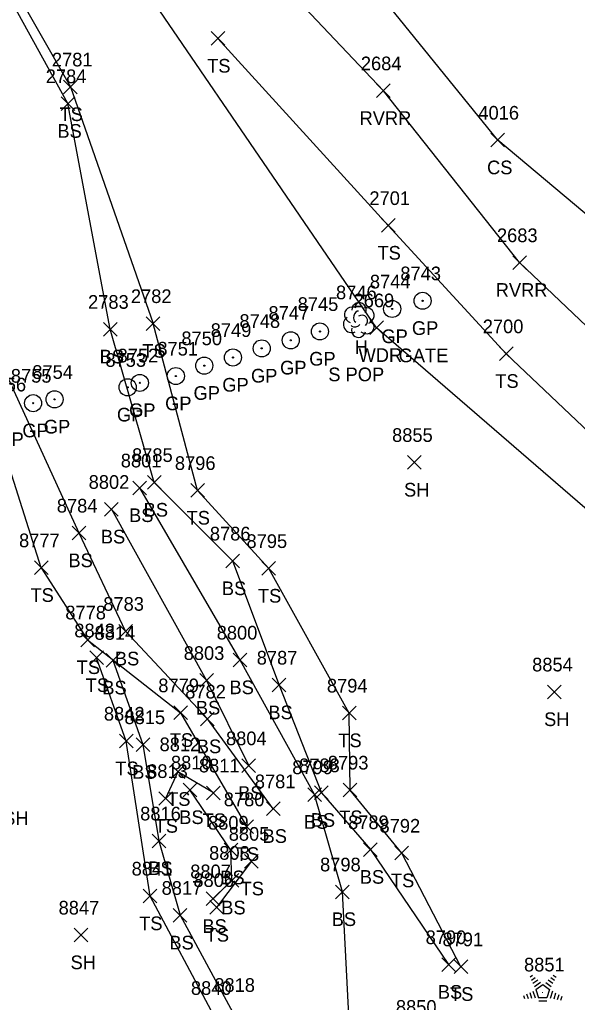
# Model space of a CAD drawing. Extents: x 1482574 to 1485769, y 580696 to 595649.
# Drawn here: x 1484630.5 to 1484712.2, y 582449.2 to 582593.1 of the extents above; entities that cross this region are included whole.
import ezdxf

# ---------------------------------------------------------------- set-up
doc = ezdxf.new("R2010")
doc.units = 0
for name, color, linetype in [('L_A', 7, 'Continuous'), ('L_C', 7, 'Continuous'), ('L_I', 7, 'Continuous'), ('L_TIC', 7, 'Continuous'), ('LAWA', 7, 'Continuous'), ('LAWE', 7, 'Continuous'), ('LELB', 7, 'Continuous'), ('LTC', 7, 'Continuous'), ('LTD', 7, 'Continuous'), ('R_A', 7, 'Continuous'), ('R_C', 7, 'Continuous'), ('R_I', 7, 'Continuous'), ('RGP', 7, 'Continuous')]:
    doc.layers.add(name, color=color, linetype=linetype)

msp = doc.modelspace()

# ---------------------------------------------------------------- linework, layer by layer
at = {"layer": 'L_TIC'}
for points in [[(1484658.56, 582589.31), (1484660.56, 582591.31)], [(1484660.56, 582589.31), (1484658.56, 582591.31)], [(1484636.95, 582582.22), (1484638.95, 582584.22)], [(1484638.95, 582582.22), (1484636.95, 582584.22)], [(1484682.77, 582581.65), (1484684.77, 582583.65)], [(1484684.77, 582581.65), (1484682.77, 582583.65)], [(1484636.61, 582579.77), (1484638.6, 582581.77)], [(1484638.6, 582579.77), (1484636.61, 582581.77)], [(1484699.5, 582574.43), (1484701.5, 582576.43)], [(1484701.5, 582574.43), (1484699.5, 582576.43)], [(1484683.5, 582561.93), (1484685.5, 582563.93)], [(1484685.5, 582561.93), (1484683.5, 582563.93)], [(1484702.7, 582556.49), (1484704.7, 582558.49)], [(1484704.7, 582556.49), (1484702.7, 582558.49)], [(1484649.07, 582547.58), (1484651.07, 582549.58)], [(1484651.07, 582547.58), (1484649.07, 582549.58)], [(1484642.8, 582546.74), (1484644.8, 582548.74)], [(1484644.8, 582546.74), (1484642.8, 582548.74)], [(1484681.77, 582546.97), (1484683.77, 582548.96)], [(1484683.77, 582546.97), (1484681.77, 582548.96)], [(1484700.74, 582543.16), (1484702.74, 582545.16)], [(1484702.74, 582543.16), (1484700.74, 582545.16)], [(1484687.3, 582527.25), (1484689.3, 582529.25)], [(1484689.3, 582527.25), (1484687.3, 582529.25)], [(1484649.24, 582524.31), (1484651.24, 582526.31)], [(1484651.24, 582524.31), (1484649.24, 582526.31)], [(1484647.1, 582523.52), (1484649.1, 582525.52)], [(1484649.1, 582523.52), (1484647.1, 582525.52)], [(1484655.56, 582523.14), (1484657.56, 582525.14)], [(1484657.56, 582523.14), (1484655.56, 582525.14)], [(1484642.97, 582520.38), (1484644.97, 582522.38)], [(1484644.97, 582520.38), (1484642.97, 582522.38)], [(1484638.23, 582516.91), (1484640.23, 582518.91)], [(1484640.23, 582516.91), (1484638.23, 582518.91)], [(1484660.69, 582512.82), (1484662.69, 582514.82)], [(1484662.69, 582512.82), (1484660.69, 582514.82)], [(1484632.7, 582511.83), (1484634.7, 582513.83)], [(1484634.7, 582511.83), (1484632.7, 582513.83)], [(1484665.99, 582511.72), (1484667.99, 582513.72)], [(1484667.99, 582511.72), (1484665.99, 582513.72)], [(1484645.03, 582502.53), (1484647.03, 582504.53)], [(1484647.03, 582502.53), (1484645.03, 582504.53)], [(1484639.47, 582501.27), (1484641.47, 582503.27)], [(1484641.47, 582501.27), (1484639.47, 582503.27)], [(1484640.79, 582498.64), (1484642.79, 582500.64)], [(1484642.79, 582498.64), (1484640.79, 582500.64)], [(1484643.19, 582498.28), (1484645.19, 582500.28)], [(1484645.19, 582498.28), (1484643.19, 582500.28)], [(1484661.8, 582498.32), (1484663.8, 582500.32)], [(1484663.8, 582498.32), (1484661.8, 582500.32)], [(1484656.88, 582495.33), (1484658.88, 582497.33)], [(1484658.88, 582495.33), (1484656.88, 582497.33)], [(1484667.49, 582494.65), (1484669.49, 582496.65)], [(1484669.49, 582494.65), (1484667.49, 582496.65)], [(1484707.8, 582493.65), (1484709.8, 582495.65)], [(1484709.8, 582493.65), (1484707.8, 582495.65)], [(1484653.09, 582490.6), (1484655.09, 582492.6)], [(1484655.09, 582490.6), (1484653.09, 582492.6)], [(1484677.76, 582490.56), (1484679.76, 582492.56)], [(1484679.76, 582490.56), (1484677.76, 582492.56)], [(1484657.02, 582489.69), (1484659.02, 582491.68)], [(1484659.02, 582489.69), (1484657.02, 582491.68)], [(1484645.12, 582486.45), (1484647.12, 582488.45)], [(1484647.12, 582486.45), (1484645.12, 582488.45)], [(1484647.56, 582485.95), (1484649.56, 582487.94)], [(1484649.56, 582485.95), (1484647.56, 582487.94)], [(1484663.06, 582482.86), (1484665.06, 582484.85)], [(1484665.06, 582482.86), (1484663.06, 582484.85)], [(1484652.7, 582481.97), (1484654.7, 582483.97)], [(1484654.7, 582481.97), (1484652.7, 582483.97)], [(1484654.45, 582479.31), (1484656.45, 582481.31)], [(1484656.45, 582479.31), (1484654.45, 582481.31)], [(1484657.9, 582478.87), (1484659.9, 582480.87)], [(1484659.9, 582478.87), (1484657.9, 582480.87)], [(1484672.7, 582478.61), (1484674.7, 582480.61)], [(1484674.7, 582478.61), (1484672.7, 582480.61)], [(1484673.69, 582478.9), (1484675.69, 582480.9)], [(1484675.69, 582478.9), (1484673.69, 582480.9)], [(1484677.89, 582479.29), (1484679.89, 582481.29)], [(1484679.89, 582479.29), (1484677.89, 582481.29)], [(1484650.88, 582478.05), (1484652.88, 582480.04)], [(1484652.88, 582478.05), (1484650.88, 582480.04)], [(1484666.64, 582476.55), (1484668.64, 582478.55)], [(1484668.64, 582476.55), (1484666.64, 582478.55)], [(1484662.76, 582473.91), (1484664.76, 582475.91)], [(1484664.76, 582473.91), (1484662.76, 582475.91)], [(1484649.92, 582471.84), (1484651.91, 582473.84)], [(1484651.91, 582471.84), (1484649.92, 582473.84)], [(1484660.45, 582470.49), (1484662.45, 582472.49)], [(1484662.45, 582470.49), (1484660.45, 582472.49)], [(1484680.87, 582470.57), (1484682.87, 582472.57)], [(1484682.87, 582470.57), (1484680.87, 582472.57)], [(1484685.46, 582470.05), (1484687.46, 582472.05)], [(1484687.46, 582470.05), (1484685.46, 582472.05)], [(1484663.46, 582468.87), (1484665.46, 582470.87)], [(1484665.46, 582468.87), (1484663.46, 582470.87)], [(1484660.6, 582466.08), (1484662.6, 582468.08)], [(1484662.6, 582466.08), (1484660.6, 582468.08)], [(1484676.76, 582464.38), (1484678.76, 582466.38)], [(1484678.76, 582464.38), (1484676.76, 582466.38)], [(1484648.61, 582463.77), (1484650.61, 582465.77)], [(1484650.61, 582463.77), (1484648.61, 582465.77)], [(1484657.84, 582463.37), (1484659.84, 582465.37)], [(1484659.84, 582463.37), (1484657.84, 582465.37)], [(1484658.35, 582462.1), (1484660.35, 582464.1)], [(1484660.35, 582462.1), (1484658.35, 582464.1)], [(1484653, 582460.95), (1484655, 582462.95)], [(1484655, 582460.95), (1484653, 582462.95)], [(1484638.49, 582458.06), (1484640.49, 582460.06)], [(1484640.49, 582458.06), (1484638.49, 582460.06)], [(1484692.3, 582453.73), (1484694.3, 582455.73)], [(1484694.3, 582453.73), (1484692.3, 582455.73)], [(1484694.11, 582453.42), (1484696.11, 582455.42)], [(1484696.11, 582453.42), (1484694.11, 582455.42)]]:
    msp.add_lwpolyline(points, dxfattribs=at)
at = {"layer": 'LAWA'}
msp.add_lwpolyline([(1484717.19, 582518.2), (1484682.77, 582547.96), (1484635.85, 582616.61), (1484614.61, 582638.7), (1484590.35, 582654.14), (1484563.59, 582679.79), (1484533.46, 582699.96), (1484517.05, 582720.69)], dxfattribs=at)
at = {"layer": 'LAWE'}
msp.add_lwpolyline([(1484901.73, 582319.41), (1484898.14, 582348.38), (1484876.65, 582385.54), (1484851.4, 582404.67), (1484825.86, 582434.73), (1484815.75, 582440.05), (1484789.25, 582471.18), (1484766.91, 582495.26), (1484752.64, 582511.53), (1484735.04, 582527.7), (1484703.7, 582557.49), (1484683.77, 582582.65), (1484658.88, 582608.94), (1484640.93, 582626.78), (1484617.5, 582643.87), (1484591.41, 582664.84), (1484560.44, 582694.18), (1484551.66, 582704.27)], dxfattribs=at)
at = {"layer": 'LELB'}
for points in [[(1484934.85, 582318.2), (1484920.86, 582352.28), (1484899.85, 582388.04), (1484878.43, 582421.56), (1484837.34, 582438.64), (1484810.09, 582466.84), (1484787.01, 582495.34), (1484738.45, 582543.61), (1484700.5, 582575.43), (1484669.74, 582613.45), (1484643.11, 582644.14), (1484614.76, 582674.75), (1484580.8, 582689.68), (1484560.67, 582749.78), (1484522.57, 582766.54), (1484495.71, 582790.58), (1484464.85, 582810.97), (1484442.2, 582833.83)], [(1484533.66, 582671.35), (1484564.41, 582659.42), (1484595.54, 582638.66), (1484619.96, 582614.68), (1484637.95, 582583.22), (1484650.07, 582548.58)], [(1484643.8, 582547.74), (1484637.6, 582580.77), (1484619.47, 582613.56), (1484594.38, 582637.2), (1484563.51, 582657.14), (1484534.85, 582669.72)], [(1484893.16, 582225.95), (1484874.47, 582260.96), (1484864.03, 582298.79), (1484852.03, 582333.63), (1484832.75, 582367.51), (1484813.78, 582406.65), (1484795.49, 582440.29), (1484770.46, 582466.4), (1484758.58, 582490.95), (1484746.62, 582505.31), (1484737.12, 582520.69), (1484722.27, 582524.68), (1484701.74, 582544.16), (1484684.49, 582562.93), (1484659.56, 582590.31)], [(1484656.56, 582524.14), (1484650.07, 582548.58)], [(1484650.24, 582525.31), (1484643.8, 582547.74)], [(1484639.23, 582517.91), (1484627.3, 582543.89)], [(1484633.7, 582512.83), (1484624.46, 582541.8)], [(1484650.24, 582525.31), (1484661.69, 582513.82), (1484668.49, 582495.65), (1484674.69, 582479.9), (1484681.87, 582471.57), (1484693.3, 582454.73)], [(1484679.35, 582435), (1484677.76, 582465.38), (1484673.7, 582479.61), (1484662.8, 582499.32), (1484648.1, 582524.52)], [(1484695.11, 582454.42), (1484686.46, 582471.05), (1484678.89, 582480.29), (1484678.76, 582491.56), (1484666.99, 582512.72), (1484656.56, 582524.14)], [(1484643.97, 582521.38), (1484657.88, 582496.33), (1484664.06, 582483.85)], [(1484667.64, 582477.55), (1484658.02, 582490.69), (1484646.03, 582503.53), (1484639.23, 582517.91)], [(1484633.7, 582512.83), (1484640.47, 582502.27), (1484654.09, 582491.6), (1484663.76, 582474.91)], [(1484667.38, 582397.93), (1484657.29, 582411.86), (1484655.78, 582432.03), (1484658.94, 582447.3), (1484649.61, 582464.77), (1484646.12, 582487.45), (1484641.79, 582499.64)], [(1484644.19, 582499.28), (1484648.56, 582486.94), (1484650.92, 582472.84), (1484654, 582461.95), (1484661.71, 582447.74), (1484659.95, 582438.78)], [(1484658.9, 582479.87), (1484653.7, 582482.97), (1484651.88, 582479.05)], [(1484658.84, 582464.37), (1484661.6, 582467.08), (1484661.45, 582471.49), (1484655.45, 582480.31)], [(1484664.46, 582469.87), (1484659.35, 582463.1)]]:
    msp.add_lwpolyline(points, dxfattribs=at)
at = {"layer": 'LTC'}
for p, q in [((1484705.24, 582452.94), (1484705.59, 582453.19)), ((1484708.64, 582453.18), (1484709.06, 582452.87)), ((1484705.45, 582452.47), (1484705.98, 582452.85)), ((1484705.66, 582452), (1484706.36, 582452.52)), ((1484705.87, 582451.54), (1484706.75, 582452.18)), ((1484706.09, 582451.08), (1484707.1, 582451.82)), ((1484707.1, 582451.82), (1484708.1, 582451.09)), ((1484707.52, 582452.13), (1484708.33, 582451.54)), ((1484707.9, 582452.48), (1484708.57, 582451.99)), ((1484708.27, 582452.83), (1484708.82, 582452.43)), ((1484704.27, 582450.22), (1484704.42, 582449.75)), ((1484704.73, 582450.43), (1484704.94, 582449.78)), ((1484705.18, 582450.65), (1484705.45, 582449.81)), ((1484705.64, 582450.86), (1484705.97, 582449.85)), ((1484706.09, 582451.08), (1484706.48, 582449.89)), ((1484708.1, 582451.09), (1484707.71, 582449.89)), ((1484708.54, 582450.82), (1484708.2, 582449.78)), ((1484708.98, 582450.57), (1484708.7, 582449.69)), ((1484709.43, 582450.32), (1484709.19, 582449.59)), ((1484709.87, 582450.07), (1484709.69, 582449.5)), ((1484707.71, 582449.89), (1484706.48, 582449.89)), ((1484707.67, 582449.39), (1484706.53, 582449.39))]:
    msp.add_line(p, q, dxfattribs=at)
at = {"layer": 'LTD'}
msp.add_line((1484680.14, 582549.13), (1484680.14, 582549.13), dxfattribs=at)
msp.add_line((1484680.14, 582549.13), (1484680.14, 582549.13), dxfattribs=at)
msp.add_arc((1484680.19, 582550.57), 1.05, 335.5272, 180.9563, dxfattribs=at)
for centre, major_axis, ratio, start_param, end_param in [((1484679.35, 582549.8), (1.21, -0.51), 0.895232, 1.570796, 4.712389), ((1484681.18, 582549.72), (-1.14, -0.48), 0.949671, 1.570796, 4.712389), ((1484679.06, 582548.42), (0.58, -1.04), 0.959034, 3.141593, 6.283185), ((1484679.93, 582549.59), (-0.208, -0.792), 0.645439, 3.141593, 6.283185), ((1484680.64, 582548.97), (-0.5, 0.667), 0.989748, 3.141593, 6.283185), ((1484680.14, 582547.63), (0.26, 1.06), 0.942809, 1.570796, 4.712389), ((1484679.68, 582548.38), (-0.625, -0.083), 0.423636, 0, 3.141593), ((1484681.14, 582548.3), (-1.09, 0.79), 0.841452, 1.570796, 4.712389)]:
    msp.add_ellipse(centre, major_axis=major_axis, ratio=ratio, start_param=start_param, end_param=end_param, dxfattribs=at)
at = {"layer": 'RGP'}
for p, q in [((1484689.51, 582551.91), (1484689.51, 582551.91)), ((1484685.05, 582550.71), (1484685.05, 582550.71)), ((1484674.48, 582547.42), (1484674.48, 582547.42)), ((1484670.21, 582546.12), (1484670.21, 582546.12)), ((1484661.75, 582543.61), (1484661.75, 582543.61)), ((1484665.96, 582544.94), (1484665.96, 582544.94)), ((1484657.55, 582542.41), (1484657.55, 582542.41)), ((1484653.39, 582540.89), (1484653.39, 582540.89)), ((1484648.12, 582539.89), (1484648.12, 582539.89)), ((1484646.34, 582539.24), (1484646.34, 582539.24)), ((1484632.5, 582536.92), (1484632.5, 582536.92)), ((1484635.64, 582537.48), (1484635.64, 582537.48))]:
    msp.add_line(p, q, dxfattribs=at)
for centre, radius in [((1484689.51, 582551.91), 1.25), ((1484685.05, 582550.71), 1.25), ((1484685.05, 582550.71), 0.0833), ((1484689.51, 582551.91), 0.0833), ((1484674.48, 582547.42), 1.25), ((1484670.21, 582546.12), 1.25), ((1484674.48, 582547.42), 0.0833), ((1484665.96, 582544.94), 1.25), ((1484665.96, 582544.94), 0.0833), ((1484670.21, 582546.12), 0.0833), ((1484657.55, 582542.41), 1.25), ((1484661.75, 582543.61), 1.25), ((1484661.75, 582543.61), 0.0833), ((1484653.39, 582540.89), 1.25), ((1484657.55, 582542.41), 0.0833), ((1484648.12, 582539.89), 1.25), ((1484653.39, 582540.89), 0.0833), ((1484646.34, 582539.24), 1.25), ((1484646.34, 582539.24), 0.0833), ((1484648.12, 582539.89), 0.0833), ((1484632.5, 582536.92), 1.25), ((1484635.64, 582537.48), 1.25), ((1484632.5, 582536.92), 0.0833), ((1484635.64, 582537.48), 0.0833)]:
    msp.add_circle(centre, radius, dxfattribs=at)

# ---------------------------------------------------------------- texts
at = {"layer": 'L_A'}
for s, p in [('TS', (1484657.97, 582585.31)), ('TS', (1484636.36, 582578.22)), ('RVRR', (1484680.28, 582577.65)), ('BS', (1484636.05, 582575.77)), ('CS', (1484698.94, 582570.43)), ('TS', (1484682.9, 582557.93)), ('RVRR', (1484700.21, 582552.49)), ('TS', (1484648.48, 582543.58)), ('H', (1484679.57, 582544.13)), ('BS', (1484642.24, 582542.74)), ('WDR', (1484680.13, 582542.96)), ('TS', (1484700.15, 582539.16)), ('SH', (1484686.79, 582523.25)), ('BS', (1484648.68, 582520.31)), ('BS', (1484646.54, 582519.52)), ('TS', (1484654.97, 582519.14)), ('BS', (1484642.41, 582516.38)), ('BS', (1484637.67, 582512.91)), ('BS', (1484660.13, 582508.82)), ('TS', (1484632.11, 582507.83)), ('TS', (1484665.4, 582507.72)), ('BS', (1484644.47, 582498.53)), ('TS', (1484638.88, 582497.27)), ('TS', (1484640.2, 582494.64)), ('BS', (1484642.63, 582494.28)), ('BS', (1484661.24, 582494.32)), ('BS', (1484656.32, 582491.33)), ('BS', (1484666.93, 582490.65)), ('SH', (1484707.29, 582489.65)), ('TS', (1484652.5, 582486.6)), ('BS', (1484656.46, 582485.68)), ('TS', (1484677.17, 582486.56)), ('TS', (1484644.53, 582482.45)), ('BS', (1484647, 582481.94)), ('BS', (1484662.51, 582478.85)), ('TS', (1484652.11, 582477.97)), ('TS', (1484650.29, 582474.04)), ('BS', (1484653.89, 582475.31)), ('TS', (1484657.31, 582474.87)), ('BS', (1484672.14, 582474.61)), ('BS', (1484673.13, 582474.9)), ('TS', (1484677.3, 582475.29)), ('BS', (1484666.08, 582472.55)), ('TS', (1484662.17, 582469.91)), ('BS', (1484649.36, 582467.84)), ('BS', (1484659.89, 582466.49)), ('BS', (1484680.31, 582466.57)), ('TS', (1484684.87, 582466.05)), ('TS', (1484662.87, 582464.87)), ('BS', (1484660.04, 582462.08)), ('TS', (1484648.02, 582459.77)), ('BS', (1484676.2, 582460.38)), ('BS', (1484657.28, 582459.37)), ('TS', (1484657.76, 582458.1)), ('BS', (1484652.44, 582456.95)), ('SH', (1484637.98, 582454.06)), ('BS', (1484691.74, 582449.73)), ('TS', (1484693.52, 582449.42))]:
    msp.add_text(s, height=2, dxfattribs=at).set_placement(p)
at = {"layer": 'L_C'}
for s, p in [('S POP', (1484675.71, 582540.13)), ('M ASH', (1484623.36, 582475.17))]:
    msp.add_text(s, height=2, dxfattribs=at).set_placement(p)
at = {"layer": 'L_I'}
for s, p in [('2781', (1484635.25, 582586.22)), ('2684', (1484680.47, 582585.65)), ('2784', (1484634.35, 582583.77)), ('4016', (1484697.67, 582578.43)), ('2701', (1484681.72, 582565.93)), ('2683', (1484700.39, 582560.49)), ('8746', (1484676.83, 582552.13)), ('2783', (1484640.54, 582550.74)), ('2782', (1484646.81, 582551.58)), ('2669', (1484679.4, 582550.96)), ('2700', (1484698.31, 582547.16)), ('8855', (1484685.04, 582531.25)), ('8801', (1484645.33, 582527.52)), ('8785', (1484646.98, 582528.31)), ('8796', (1484653.25, 582527.14)), ('8802', (1484640.63, 582524.38)), ('8784', (1484635.97, 582520.91)), ('8777', (1484630.44, 582515.83)), ('8786', (1484658.37, 582516.82)), ('8795', (1484663.73, 582515.72)), ('8783', (1484642.77, 582506.53)), ('8778', (1484637.21, 582505.27)), ('8843', (1484638.53, 582502.64)), ('8814', (1484641.49, 582502.28)), ('8800', (1484659.37, 582502.32)), ('8803', (1484654.54, 582499.33)), ('8787', (1484665.23, 582498.65)), ('8854', (1484705.54, 582497.65)), ('8779', (1484650.82, 582494.6)), ('8794', (1484675.5, 582494.56)), ('8782', (1484654.76, 582493.69)), ('8842', (1484642.86, 582490.45)), ('8815', (1484645.87, 582489.94)), ('8812', (1484651.01, 582485.97)), ('8804', (1484660.73, 582486.85)), ('8810', (1484652.67, 582483.31)), ('8811', (1484656.77, 582482.87)), ('8799', (1484670.43, 582482.61)), ('8788', (1484671.43, 582482.9)), ('8793', (1484675.63, 582483.29)), ('8813', (1484649.19, 582482.05)), ('8781', (1484664.95, 582480.55)), ('8780', (1484660.41, 582477.91)), ('8816', (1484648.17, 582475.84)), ('8809', (1484658.1, 582474.49)), ('8789', (1484678.6, 582474.57)), ('8792', (1484683.2, 582474.05)), ('8805', (1484661.13, 582472.87)), ('8808', (1484658.26, 582470.08)), ('8798', (1484674.5, 582468.38)), ('8841', (1484646.92, 582467.77)), ('8807', (1484655.5, 582467.37)), ('8806', (1484655.96, 582466.1)), ('8817', (1484651.31, 582464.95)), ('8847', (1484636.23, 582462.06)), ('8790', (1484689.95, 582457.73)), ('8791', (1484692.42, 582457.42)), ('8851', (1484704.35, 582453.73)), ('8840', (1484655.6, 582450.3)), ('8818', (1484659.02, 582450.74)), ('8850', (1484685.6, 582447.53))]:
    msp.add_text(s, height=2, dxfattribs=at).set_placement(p)
at = {"layer": 'LTC'}
msp.add_text('.', height=1.04, rotation=270, dxfattribs=at).set_placement((1484706.99, 582450.83))
at = {"layer": 'R_A'}
for p in [(1484687.94, 582546.91), (1484683.48, 582545.71), (1484672.91, 582542.42), (1484668.65, 582541.12), (1484664.39, 582539.94), (1484655.98, 582537.41), (1484660.19, 582538.61), (1484651.82, 582535.89), (1484646.55, 582534.89), (1484644.77, 582534.24), (1484630.93, 582531.92), (1484634.07, 582532.48), (1484627.27, 582530.64)]:
    msp.add_text('GP', height=2, dxfattribs=at).set_placement(p)
at = {"layer": 'R_C'}
msp.add_text('GATE', height=2, dxfattribs=at).set_placement((1484686, 582542.91))
at = {"layer": 'R_I'}
for s, p in [('8743', (1484686.25, 582554.91)), ('8744', (1484681.79, 582553.71)), ('8745', (1484671.22, 582550.42)), ('8747', (1484666.95, 582549.12)), ('8748', (1484662.7, 582547.94)), ('8749', (1484658.49, 582546.61)), ('8750', (1484654.2, 582545.41)), ('8751', (1484650.69, 582543.89)), ('8753', (1484643.08, 582542.24)), ('8752', (1484644.86, 582542.89)), ('8754', (1484632.38, 582540.48)), ('8755', (1484629.24, 582539.92)), ('8756', (1484625.52, 582538.64))]:
    msp.add_text(s, height=2, dxfattribs=at).set_placement(p)

doc.saveas('drawing.dxf')
